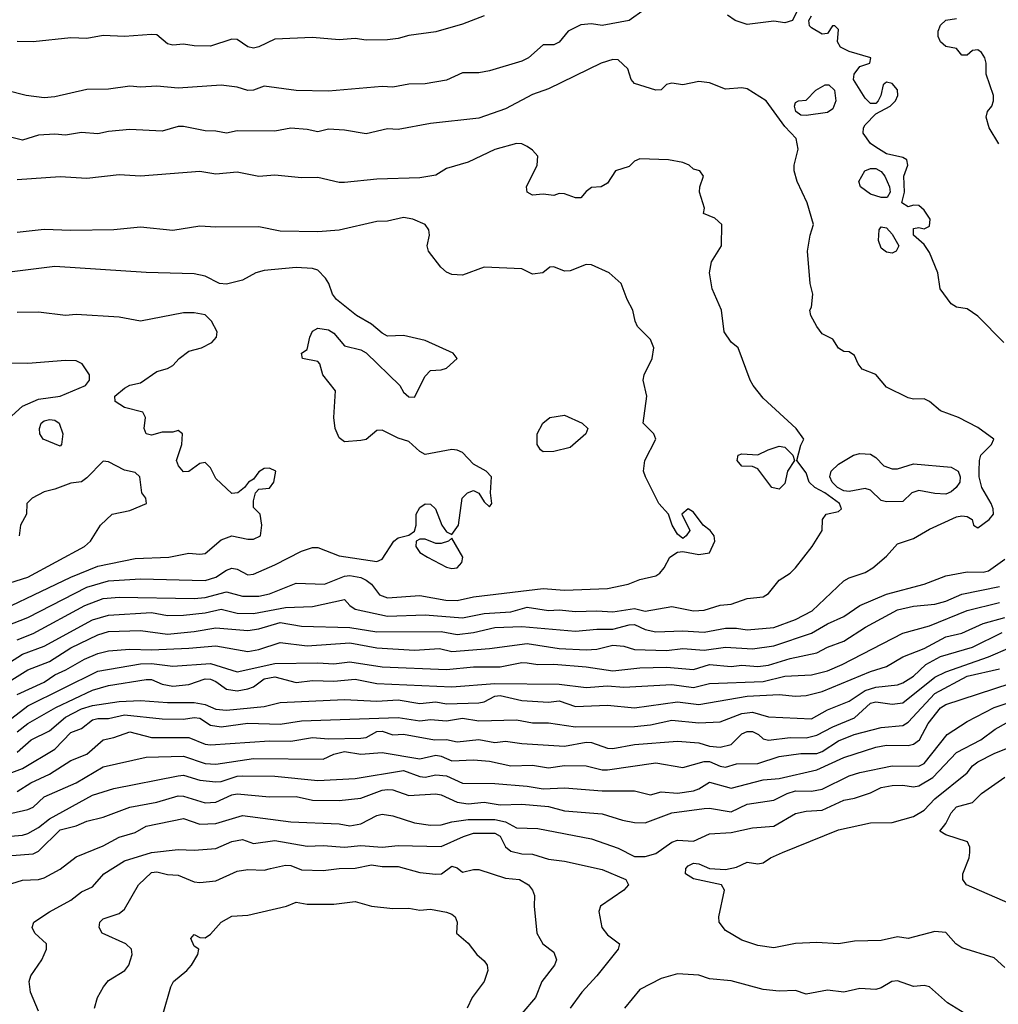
# Model space of a CAD drawing. Header units: metres. Extents: x -46681 to -43747, y -240911 to -237677.
# Tile 742 of 1056: x -46282 to -46191, y -237983 to -237891. Entities that reach past the tile are written whole.
import ezdxf

# ---------------------------------------------------------------- set-up
doc = ezdxf.new("R2010")
doc.units = ezdxf.units.M
doc.layers.add('CONTOUR_INDEX', color=1, linetype='Continuous')
doc.layers.add('CONTOUR_INTER', color=3, linetype='Continuous')

msp = doc.modelspace()

# ---------------------------------------------------------------- linework, layer by layer
at = {"layer": 'CONTOUR_INDEX'}
for points, elevation in [([(-46222.298, -237889.02), (-46225.095, -237891.039), (-46227.595, -237891.505), (-46228.595, -237891.339), (-46229.595, -237891.437), (-46230.769, -237892.02), (-46231.595, -237893.049), (-46232.095, -237893.285), (-46233.095, -237893.29), (-46234.465, -237894.52), (-46235.095, -237894.823), (-46238.095, -237895.721), (-46239.095, -237895.891), (-46240.595, -237895.893), (-46242.095, -237896.589), (-46244.095, -237896.917), (-46245.595, -237896.95), (-46247.095, -237897.236), (-46248.095, -237897.174), (-46253.095, -237897.608), (-46256.095, -237897.545), (-46259.095, -237897.139), (-46260.095, -237897.529), (-46260.595, -237897.557), (-46261.595, -237897.239), (-46263.095, -237897.054), (-46267.095, -237897.343), (-46269.095, -237897.162), (-46270.595, -237897.25), (-46271.595, -237897.162), (-46273.595, -237897.412), (-46275.595, -237897.473), (-46278.595, -237898.142), (-46279.595, -237898.228), (-46281.267, -237898.02), (-46283.095, -237897.538)], 75), ([(-46209.379, -237890.02), (-46209.856, -237891.02), (-46210.595, -237891.25), (-46211.595, -237891.094), (-46214.095, -237891.403), (-46215.199, -237891.02), (-46215.908, -237890.52)], 75), ([(-46190.164, -237921.02), (-46192.595, -237918.577), (-46193.595, -237917.889), (-46194.595, -237917.731), (-46195.095, -237917.405), (-46196.103, -237916.02), (-46196.332, -237914.52), (-46197.095, -237912.629), (-46197.595, -237911.902), (-46198.598, -237911.02), (-46198.595, -237910.405), (-46198.095, -237910.304), (-46197.595, -237910.432), (-46197.095, -237910.174), (-46197.04, -237909.52), (-46197.595, -237908.681), (-46198.095, -237908.261), (-46198.595, -237908.221), (-46199.095, -237908.387), (-46199.692, -237908.02), (-46199.418, -237907.02), (-46199.501, -237905.52), (-46199.134, -237904.52), (-46199.222, -237904.02), (-46199.595, -237903.801), (-46201.095, -237903.442), (-46202.095, -237902.843), (-46202.595, -237902.481), (-46203.287, -237901.52), (-46203.262, -237901.02), (-46203.095, -237900.758), (-46202.095, -237899.739), (-46200.772, -237899.02), (-46200.264, -237898.52), (-46200.039, -237898.02), (-46200.095, -237897.486), (-46200.595, -237896.901), (-46201.095, -237896.79), (-46201.408, -237897.02), (-46201.644, -237898.02), (-46201.895, -237898.52), (-46202.095, -237898.776), (-46202.595, -237898.752), (-46203.095, -237898.272), (-46204.18, -237896.52), (-46204.122, -237896.02), (-46203.595, -237895.316), (-46202.666, -237895.02), (-46202.577, -237894.52), (-46204.595, -237893.931), (-46205.393, -237893.52), (-46205.686, -237893.02), (-46205.595, -237891.868), (-46205.926, -237891.52), (-46206.152, -237891.52), (-46206.595, -237892.244), (-46207.095, -237892.299), (-46208.095, -237891.717), (-46208.276, -237891.52), (-46208.353, -237891.02), (-46208.095, -237890.599)], 75), ([(-46206.81, -237897.02), (-46206.478, -237897.02), (-46205.948, -237897.52), (-46205.832, -237898.52), (-46206.095, -237899.265), (-46206.595, -237899.592), (-46208.595, -237899.868), (-46209.095, -237899.844), (-46209.542, -237899.52), (-46209.674, -237899.02), (-46209.595, -237898.668), (-46209.296, -237898.52), (-46208.595, -237898.463), (-46207.686, -237897.52), (-46206.81, -237897.02)], 75), ([(-46203.115, -237905.02), (-46202.595, -237904.813), (-46202.095, -237904.812), (-46201.595, -237905.081), (-46201.252, -237905.52), (-46200.843, -237906.52), (-46200.773, -237907.02), (-46201.033, -237907.52), (-46201.595, -237907.526), (-46202.595, -237907.213), (-46203.539, -237906.52), (-46203.695, -237906.02), (-46203.115, -237905.02)], 75), ([(-46201.789, -237910.52), (-46201.595, -237910.248), (-46201.095, -237910.349), (-46200.595, -237910.933), (-46199.956, -237912.02), (-46200.223, -237912.52), (-46200.595, -237912.693), (-46201.095, -237912.621), (-46201.595, -237912.246), (-46201.87, -237911.52), (-46201.789, -237910.52)], 75), ([(-46286.095, -237947.166), (-46277.095, -237942.872), (-46274.595, -237941.848), (-46271.095, -237941.154), (-46267.954, -237941.02), (-46266.095, -237940.632), (-46265.095, -237940.741), (-46264.595, -237940.669), (-46263.095, -237939.414), (-46262.095, -237939.038), (-46260.595, -237939.344), (-46260.095, -237939.334), (-46259.442, -237939.02), (-46259.289, -237938.02), (-46259.471, -237937.02), (-46260.095, -237936.377), (-46260.095, -237935.775), (-46259.909, -237935.02), (-46259.595, -237934.682), (-46258.595, -237934.581), (-46258.194, -237934.02), (-46257.992, -237933.02), (-46258.595, -237932.724), (-46259.095, -237932.771), (-46259.595, -237933.074), (-46260.095, -237933.742), (-46260.533, -237934.02), (-46260.919, -237934.52), (-46261.53, -237935.02), (-46262.095, -237935.085), (-46263.595, -237933.696), (-46264.095, -237932.688), (-46264.595, -237932.191), (-46265.095, -237932.306), (-46266.095, -237933.043), (-46266.595, -237933.076), (-46267.083, -237932.52), (-46267.252, -237932.02), (-46266.769, -237930.52), (-46266.698, -237929.52), (-46267.095, -237929.223), (-46267.595, -237929.372), (-46268.595, -237929.381), (-46269.595, -237929.656), (-46270.085, -237929.52), (-46270.256, -237929.02), (-46270.157, -237928.02), (-46270.403, -237927.52), (-46272.095, -237927.077), (-46272.967, -237926.52), (-46273.01, -237926.02), (-46272.095, -237925.275), (-46271.595, -237925.007), (-46270.595, -237924.781), (-46269.095, -237923.732), (-46268.095, -237923.441), (-46267.595, -237923.152), (-46267.01, -237922.52), (-46266.095, -237921.833), (-46264.937, -237921.52), (-46263.951, -237921.02), (-46263.532, -237920.52), (-46263.46, -237920.02), (-46263.981, -237919.02), (-46264.595, -237918.45), (-46265.595, -237918.256), (-46266.595, -237918.259), (-46270.595, -237919.025), (-46272.595, -237918.674), (-46276.595, -237918.408), (-46277.595, -237918.493), (-46280.095, -237918.199), (-46282.095, -237918.234)], 70), ([(-46279.867, -237928.52), (-46279.595, -237928.306), (-46279.095, -237928.205), (-46278.595, -237928.242), (-46278.178, -237928.52), (-46277.847, -237929.52), (-46277.953, -237930.52), (-46278.095, -237930.684), (-46279.665, -237930.02), (-46279.972, -237929.52), (-46280.005, -237929.02), (-46279.867, -237928.52)], 70), ([(-46282.095, -237953.792), (-46279.595, -237952.653), (-46278.595, -237951.971), (-46277.552, -237951.52), (-46275.839, -237950.52), (-46274.595, -237949.984), (-46273.595, -237949.74), (-46271.595, -237949.593), (-46269.595, -237949.641), (-46266.095, -237949.496), (-46263.595, -237949.284), (-46260.595, -237949.8), (-46259.595, -237949.615), (-46257.595, -237948.949), (-46255.095, -237949.271), (-46251.095, -237948.981), (-46248.595, -237949.449), (-46245.095, -237949.667), (-46242.751, -237949.52), (-46241.595, -237949.808), (-46238.095, -237949.521), (-46234.595, -237949.066), (-46231.595, -237949.509), (-46229.095, -237949.641), (-46228.095, -237949.592), (-46226.595, -237949.217), (-46225.595, -237949.304), (-46224.595, -237949.601), (-46221.595, -237949.71), (-46220.095, -237949.527), (-46218.095, -237949.683), (-46216.095, -237949.402), (-46213.595, -237949.556), (-46211.595, -237949.284), (-46208.095, -237948.106), (-46206.595, -237947.235), (-46205.095, -237946.554), (-46203.595, -237945.504), (-46201.095, -237944.449), (-46197.595, -237943.518), (-46195.595, -237942.763), (-46193.595, -237942.379), (-46192.095, -237942.405), (-46191.595, -237942.288), (-46190.095, -237941.209)], 75), ([(-46282.095, -237962.84), (-46280.823, -237962.02), (-46279.095, -237961.222), (-46277.095, -237959.947), (-46275.595, -237959.354), (-46274.099, -237958.02), (-46273.095, -237957.825), (-46271.595, -237957.291), (-46269.595, -237957.824), (-46266.095, -237957.81), (-46264.595, -237958.416), (-46264.095, -237958.488), (-46258.595, -237958.135), (-46256.595, -237958.146), (-46254.595, -237957.804), (-46253.095, -237957.926), (-46250.095, -237957.87), (-46249.595, -237957.795), (-46248.595, -237957.236), (-46248.095, -237957.229), (-46247.095, -237957.553), (-46246.095, -237957.494), (-46243.209, -237958.02), (-46242.095, -237957.988), (-46241.095, -237958.205), (-46239.095, -237957.993), (-46237.595, -237958.272), (-46236.595, -237958.136), (-46235.095, -237958.375), (-46231.095, -237958.602), (-46229.095, -237958.251), (-46228.595, -237958.276), (-46227.095, -237958.806), (-46226.595, -237958.833), (-46224.595, -237958.464), (-46220.595, -237958.161), (-46218.595, -237958.311), (-46217.595, -237958.618), (-46216.595, -237958.713), (-46215.595, -237958.467), (-46214.595, -237957.476), (-46214.095, -237957.257), (-46213.595, -237957.259), (-46213.036, -237957.52), (-46212.595, -237957.931), (-46212.095, -237958.046), (-46210.095, -237957.806), (-46208.595, -237957.844), (-46207.595, -237957.586), (-46206.095, -237956.803), (-46204.095, -237955.981), (-46202.595, -237954.603), (-46202.095, -237954.501), (-46200.595, -237954.701), (-46199.595, -237954.596), (-46196.595, -237952.187), (-46195.595, -237951.701), (-46191.595, -237950.282), (-46189.595, -237949.438)], 80), ([(-46190.095, -237979.238), (-46191.095, -237978.318), (-46194.095, -237977.395), (-46194.652, -237977.02), (-46195.595, -237975.981), (-46196.595, -237975.886), (-46199.095, -237976.521), (-46200.095, -237976.369), (-46201.595, -237976.713), (-46204.095, -237976.786), (-46205.595, -237977.033), (-46207.595, -237976.912), (-46209.595, -237976.992), (-46211.595, -237977.387), (-46213.095, -237977.175), (-46214.595, -237976.692), (-46216.095, -237975.78), (-46216.698, -237975.02), (-46216.742, -237974.52), (-46216.204, -237972.02), (-46216.495, -237971.52), (-46219.095, -237970.961), (-46219.828, -237970.52), (-46219.81, -237970.02), (-46219.595, -237969.76), (-46219.095, -237969.517), (-46218.595, -237969.575), (-46217.595, -237970.016), (-46216.095, -237970.097), (-46215.095, -237969.9), (-46214.095, -237969.409), (-46213.095, -237969.564), (-46212.595, -237969.481), (-46211.92, -237969.02), (-46210.813, -237968.52), (-46205.595, -237966.399), (-46202.595, -237965.751), (-46200.595, -237965.737), (-46198.595, -237965.18), (-46197.595, -237964.573), (-46196.595, -237963.535), (-46193.595, -237961.115), (-46193.095, -237960.464), (-46192.595, -237960.075), (-46191.095, -237959.297), (-46186.595, -237957.491)], 85), ([(-46280.095, -237983.306), (-46280.859, -237981.52), (-46280.987, -237980.52), (-46280.833, -237980.02), (-46279.8, -237978.52), (-46279.368, -237977.52), (-46279.379, -237977.02), (-46280.451, -237976.02), (-46280.715, -237975.52), (-46280.532, -237975.02), (-46279.095, -237974.038), (-46277.095, -237972.96), (-46276.095, -237972.196), (-46275.095, -237971.724), (-46274.039, -237970.52), (-46272.095, -237969.285), (-46269.595, -237968.521), (-46267.095, -237968.242), (-46265.595, -237968.301), (-46263.595, -237968.161), (-46262.095, -237967.501), (-46261.095, -237967.323), (-46260.095, -237967.671), (-46258.095, -237967.415), (-46255.095, -237967.918), (-46253.595, -237967.867), (-46251.595, -237968.031), (-46250.095, -237967.874), (-46248.095, -237968.031), (-46246.595, -237967.87), (-46242.595, -237967.956), (-46240.522, -237967.02)], 85), ([(-46240.522, -237967.02), (-46239.595, -237966.734), (-46237.595, -237966.732), (-46237.095, -237967.006), (-46236.595, -237968.006), (-46236.095, -237968.387), (-46235.095, -237968.657), (-46234.095, -237968.661), (-46232.595, -237969.143), (-46231.095, -237969.318), (-46227.595, -237970.099), (-46225.409, -237971.02), (-46225.136, -237971.52), (-46225.573, -237972.02), (-46227.748, -237973.52), (-46227.899, -237974.02), (-46227.63, -237975.52), (-46227.095, -237976.194), (-46225.974, -237977.02), (-46226.116, -237977.52), (-46228.099, -237980.02), (-46229.499, -237981.52), (-46230.595, -237983.011)], 85)]:
    msp.add_lwpolyline(points, dxfattribs=dict(at, elevation=elevation))
at = {"layer": 'CONTOUR_INTER'}
for points, elevation in [([(-46238.595, -237890.592), (-46240.595, -237891.365), (-46243.095, -237892.1), (-46245.595, -237892.417), (-46246.595, -237892.714), (-46247.595, -237892.837), (-46249.595, -237892.852), (-46250.595, -237892.704), (-46252.095, -237892.846), (-46254.595, -237892.614), (-46258.095, -237892.785), (-46259.595, -237893.488), (-46260.095, -237893.599), (-46260.595, -237893.494), (-46261.595, -237892.791), (-46262.095, -237892.762), (-46264.095, -237893.407), (-46265.595, -237893.384), (-46266.595, -237893.224), (-46267.595, -237893.338), (-46268.095, -237893.219), (-46269.095, -237892.363), (-46269.595, -237892.322), (-46272.095, -237892.537), (-46274.095, -237892.422), (-46275.595, -237892.703), (-46277.095, -237892.654), (-46280.595, -237893.024), (-46282.095, -237892.996)], 76), ([(-46190.639, -237902.52), (-46191.549, -237901.02), (-46191.83, -237900.02), (-46191.712, -237899.52), (-46191.31, -237899.02), (-46191.15, -237898.52), (-46191.157, -237898.02), (-46191.825, -237896.02), (-46191.818, -237895.02), (-46191.946, -237894.52), (-46192.265, -237894.02), (-46192.595, -237893.767), (-46193.095, -237893.823), (-46193.595, -237894.269), (-46194.095, -237894.264), (-46194.595, -237893.648), (-46195.595, -237893.456), (-46196.095, -237893.017), (-46196.284, -237892.52), (-46196.302, -237892.02), (-46196.095, -237891.477), (-46195.595, -237890.986), (-46194.595, -237890.832)], 76), ([(-46283.095, -237952.741), (-46281.095, -237951.495), (-46279.095, -237950.722), (-46277.095, -237949.472), (-46274.595, -237948.263), (-46273.595, -237947.927), (-46270.595, -237947.85), (-46268.095, -237948.195), (-46265.595, -237947.953), (-46263.595, -237947.584), (-46260.595, -237947.847), (-46259.595, -237947.693), (-46257.595, -237947.105), (-46255.595, -237947.435), (-46251.095, -237947.551), (-46248.595, -237947.965), (-46242.595, -237947.946), (-46241.095, -237948.217), (-46239.595, -237948.031), (-46237.595, -237947.577), (-46235.095, -237947.481), (-46230.095, -237947.918), (-46228.095, -237947.711), (-46226.595, -237947.711), (-46225.095, -237947.314), (-46224.595, -237947.291), (-46223.595, -237947.764), (-46222.595, -237947.978), (-46220.095, -237947.866), (-46218.095, -237947.987), (-46216.095, -237947.618), (-46215.095, -237947.619), (-46214.095, -237947.789), (-46211.595, -237947.56), (-46209.595, -237946.825), (-46208.032, -237946.02), (-46205.095, -237943.232), (-46204.595, -237942.943), (-46203.095, -237942.437), (-46202.381, -237942.02), (-46201.095, -237940.936), (-46200.095, -237939.759), (-46198.595, -237939.268), (-46197.095, -237938.4), (-46194.595, -237937.255), (-46194.095, -237937.153), (-46193.595, -237937.226), (-46193.117, -237937.52), (-46193.009, -237938.02), (-46192.595, -237938.27), (-46191.555, -237937.52), (-46191.155, -237937.02), (-46191.168, -237936.52), (-46191.354, -237936.02), (-46192.227, -237934.52), (-46192.477, -237933.52), (-46192.476, -237933.02), (-46192.46, -237932.02), (-46192.327, -237931.52), (-46191.313, -237930.52), (-46191.117, -237930.02), (-46192.595, -237928.932), (-46194.402, -237928.02), (-46196.095, -237927.375), (-46197.095, -237926.526), (-46197.595, -237926.267), (-46198.595, -237926.298), (-46199.095, -237926.169), (-46201.095, -237925.182), (-46202.095, -237923.998), (-46203.37, -237923.52), (-46203.743, -237923.02), (-46204.095, -237922.222), (-46204.595, -237921.902), (-46205.095, -237921.856), (-46205.595, -237921.553), (-46206.095, -237920.696), (-46207.095, -237920.214), (-46207.595, -237919.52), (-46208.168, -237918.52), (-46208.242, -237918.02), (-46208.095, -237917.731), (-46207.965, -237916.52), (-46208.231, -237915.52), (-46208.476, -237912.52), (-46208.224, -237911.02), (-46207.917, -237910.02), (-46208.498, -237908.02), (-46209.441, -237906.02), (-46209.704, -237905.02), (-46209.719, -237904.52), (-46209.348, -237903.02), (-46209.52, -237902.02), (-46210.595, -237900.909), (-46212.331, -237898.52), (-46214.095, -237897.382), (-46214.595, -237897.288), (-46216.095, -237897.42), (-46217.595, -237896.835), (-46218.595, -237896.704), (-46220.095, -237897.023), (-46221.095, -237896.854), (-46221.595, -237896.984), (-46222.095, -237897.474), (-46222.595, -237897.527), (-46224.595, -237896.884), (-46224.91, -237896.52), (-46225.211, -237895.52), (-46226.095, -237894.692), (-46226.595, -237894.677), (-46227.693, -237895.02), (-46232.595, -237897.387), (-46234.095, -237897.922), (-46236.595, -237899.266), (-46239.095, -237900.138), (-46243.595, -237900.616), (-46246.595, -237901.174), (-46247.595, -237901.132), (-46249.595, -237901.593), (-46251.595, -237901.259), (-46253.095, -237901.158), (-46254.095, -237901.391), (-46255.095, -237901.17), (-46256.595, -237901.071), (-46258.095, -237901.324), (-46261.595, -237901.322), (-46262.595, -237901.535), (-46263.595, -237901.341), (-46264.595, -237901.31), (-46266.595, -237900.895), (-46267.095, -237900.916), (-46268.595, -237901.334), (-46271.595, -237901.196), (-46273.595, -237901.362), (-46274.595, -237901.575), (-46276.095, -237901.475), (-46277.595, -237901.71), (-46278.595, -237901.616), (-46280.095, -237901.698), (-46281.595, -237902.179), (-46282.595, -237901.918)], 74), ([(-46283.595, -237951.313), (-46281.595, -237950.063), (-46279.595, -237949.299), (-46275.095, -237946.861), (-46273.595, -237946.403), (-46269.595, -237946.174), (-46268.095, -237946.442), (-46266.595, -237946.423), (-46264.595, -237946.2), (-46263.095, -237945.843), (-46261.595, -237946.22), (-46260.095, -237946.273), (-46257.095, -237945.687), (-46254.595, -237945.613), (-46251.595, -237944.949), (-46251.118, -237945.52), (-46250.595, -237945.86), (-46247.595, -237946.504), (-46244.095, -237946.381), (-46240.595, -237946.659), (-46238.595, -237946.273), (-46236.095, -237946.101), (-46234.595, -237945.656), (-46232.595, -237945.981), (-46231.595, -237945.924), (-46230.095, -237946.068), (-46228.095, -237946.008), (-46226.595, -237946.113), (-46224.595, -237945.795), (-46223.595, -237946.029), (-46221.095, -237945.598), (-46219.095, -237946.003), (-46218.095, -237945.964), (-46216.595, -237945.484), (-46215.595, -237945.392), (-46214.095, -237944.868), (-46212.595, -237944.722), (-46212.095, -237944.387), (-46211.095, -237943.142), (-46210.095, -237942.497), (-46209.595, -237942.009), (-46208.024, -237940.02), (-46207.095, -237938.52), (-46207.088, -237937.52), (-46206.728, -237937.02), (-46205.595, -237936.754), (-46205.31, -237936.52), (-46205.502, -237936.02), (-46206.865, -237935.02), (-46207.778, -237934.52), (-46208.321, -237934.02), (-46208.595, -237933.165), (-46209.455, -237932.02), (-46209.095, -237930.572), (-46208.818, -237930.02), (-46209.517, -237929.02), (-46212.595, -237926.206), (-46213.519, -237925.02), (-46213.818, -237924.52), (-46214.93, -237921.52), (-46215.595, -237920.981), (-46216.242, -237920.02), (-46216.49, -237918.02), (-46217.343, -237916.02), (-46217.588, -237914.52), (-46217.409, -237913.52), (-46216.477, -237912.02), (-46216.443, -237910.02), (-46217.095, -237909.455), (-46218.161, -237909.02), (-46218.078, -237908.52), (-46218.519, -237907.02), (-46218.488, -237906.52), (-46218.156, -237905.52), (-46218.508, -237905.02), (-46219.095, -237904.872), (-46219.483, -237904.52), (-46220.095, -237904.244), (-46221.432, -237904.02), (-46224.095, -237903.905), (-46224.595, -237904.135), (-46225.095, -237904.627), (-46226.365, -237905.02), (-46227.095, -237906.186), (-46227.678, -237906.52), (-46228.595, -237906.59), (-46229.095, -237906.955), (-46229.595, -237907.542), (-46230.095, -237907.533), (-46231.095, -237907.174), (-46231.595, -237907.143), (-46232.095, -237907.331), (-46233.095, -237907.194), (-46234.095, -237907.298), (-46234.592, -237907.02), (-46234.635, -237906.52), (-46233.655, -237904.52), (-46233.595, -237903.677), (-46234.095, -237903.097), (-46234.595, -237902.778), (-46235.095, -237902.518), (-46235.595, -237902.476), (-46237.595, -237903.034), (-46240.095, -237904.231), (-46242.095, -237904.821), (-46243.095, -237905.45), (-46244.595, -237905.69), (-46248.595, -237905.799), (-46251.595, -237906.109), (-46252.095, -237906.107), (-46254.095, -237905.649), (-46255.595, -237905.675), (-46258.095, -237905.444), (-46259.595, -237905.576), (-46261.595, -237905.161), (-46263.595, -237905.337), (-46265.095, -237905.109), (-46270.595, -237905.531), (-46272.595, -237905.393), (-46275.595, -237905.761), (-46278.095, -237905.594), (-46282.095, -237905.876)], 73), ([(-46282.095, -237948.708), (-46280.595, -237948.139), (-46275.809, -237945.52), (-46274.095, -237944.869), (-46272.595, -237944.729), (-46265.595, -237944.877), (-46264.595, -237944.756), (-46262.595, -237944.24), (-46261.095, -237944.639), (-46259.595, -237944.633), (-46258.595, -237944.442), (-46256.095, -237943.441), (-46253.466, -237943.52), (-46251.595, -237942.797), (-46251.095, -237942.72), (-46250.095, -237942.908), (-46249.595, -237943.172), (-46249.092, -237943.52), (-46248.334, -237944.52), (-46247.595, -237944.81), (-46244.595, -237944.571), (-46242.163, -237945.02), (-46241.095, -237945.06), (-46239.595, -237944.708), (-46233.095, -237943.924), (-46231.095, -237944.081), (-46227.095, -237943.932), (-46225.166, -237943.52), (-46224.095, -237943.097), (-46222.595, -237942.766), (-46222.223, -237942.52), (-46221.827, -237942.02), (-46221.308, -237941.02), (-46220.595, -237940.544), (-46220.095, -237940.479), (-46218.595, -237940.777), (-46217.595, -237940.598), (-46217.112, -237939.52), (-46217.167, -237939.02), (-46217.527, -237938.52), (-46218.188, -237938.02), (-46219.095, -237936.817), (-46219.595, -237936.503), (-46220.18, -237937.02), (-46219.44, -237938.52), (-46219.765, -237939.02), (-46220.095, -237939.269), (-46220.595, -237938.858), (-46221.093, -237938.02), (-46221.416, -237937.02), (-46222.309, -237936.02), (-46223.57, -237933.52), (-46223.742, -237933.02), (-46223.633, -237932.02), (-46222.614, -237930.02), (-46222.781, -237929.52), (-46223.772, -237928.52), (-46223.447, -237926.02), (-46223.794, -237924.52), (-46223.683, -237924.02), (-46222.95, -237922.52), (-46222.798, -237921.52), (-46223.095, -237920.747), (-46224.294, -237919.52), (-46224.528, -237919.02), (-46224.727, -237918.02), (-46225.261, -237917.02), (-46225.841, -237915.52), (-46226.95, -237914.52), (-46228.595, -237913.783), (-46229.095, -237913.771), (-46230.595, -237914.334), (-46231.095, -237914.37), (-46232.095, -237913.971), (-46232.484, -237914.02), (-46233.136, -237914.52), (-46234.095, -237914.651), (-46235.095, -237914.154), (-46238.595, -237913.998), (-46240.595, -237914.755), (-46241.595, -237914.699), (-46242.095, -237914.473), (-46242.637, -237914.02), (-46243.771, -237912.52), (-46243.898, -237912.02), (-46243.688, -237911.02), (-46243.754, -237910.52), (-46244.086, -237910.02), (-46245.252, -237909.52), (-46246.095, -237909.383), (-46247.595, -237909.717), (-46248.595, -237909.767), (-46252.095, -237910.547), (-46254.095, -237910.729), (-46257.595, -237910.656), (-46259.595, -237910.235), (-46263.595, -237910.291), (-46265.095, -237910.197), (-46267.595, -237910.592), (-46270.595, -237910.29), (-46273.095, -237910.538), (-46277.095, -237910.605), (-46279.595, -237910.492), (-46282.095, -237910.764)], 72), ([(-46283.095, -237947.405), (-46281.095, -237946.628), (-46275.595, -237943.814), (-46273.595, -237943.228), (-46270.595, -237943.026), (-46264.595, -237943.187), (-46263.595, -237942.891), (-46262.595, -237942.21), (-46262.095, -237942.028), (-46261.595, -237942.119), (-46260.595, -237942.658), (-46260.095, -237942.589), (-46258.095, -237941.728), (-46255.595, -237940.451), (-46254.595, -237940.123), (-46254.095, -237940.116), (-46252.095, -237940.884), (-46248.595, -237941.408), (-46248.095, -237941.21), (-46247.02, -237939.52), (-46246.595, -237939.204), (-46245.595, -237938.95), (-46245.095, -237938.607), (-46244.922, -237938.02), (-46244.913, -237937.02), (-46244.595, -237936.385), (-46244.095, -237936.047), (-46243.595, -237936.073), (-46243.136, -237936.52), (-46242.535, -237938.02), (-46242.095, -237938.652), (-46241.595, -237938.908), (-46240.973, -237938.02), (-46240.645, -237935.52), (-46240.159, -237935.02), (-46239.595, -237934.804), (-46239.095, -237935.04), (-46238.595, -237935.861), (-46238.095, -237936.315), (-46237.874, -237936.02), (-46237.99, -237935.02), (-46237.898, -237933.52), (-46238.399, -237933.02), (-46239.595, -237932.338), (-46240.595, -237931.27), (-46241.095, -237931.046), (-46241.595, -237931.001), (-46244.095, -237931.465), (-46244.595, -237931.182), (-46245.595, -237930.239), (-46246.595, -237929.916), (-46248.095, -237929.196), (-46248.595, -237929.227), (-46249.595, -237930.054), (-46250.095, -237930.144), (-46251.595, -237930.276), (-46252.095, -237929.908), (-46252.459, -237929.02), (-46252.586, -237928.02), (-46252.446, -237925.52), (-46253.624, -237924.02), (-46253.915, -237923.02), (-46254.095, -237922.788), (-46255.516, -237922.52), (-46255.599, -237922.02), (-46255.095, -237921.662), (-46254.848, -237920.52), (-46254.595, -237919.96), (-46254.095, -237919.694), (-46253.095, -237919.85), (-46252.595, -237920.157), (-46251.595, -237921.32), (-46250.095, -237921.699), (-46249.595, -237921.972), (-46246.459, -237925.02), (-46246.095, -237925.645), (-46245.595, -237926.073), (-46245.095, -237926.112), (-46244.095, -237924.145), (-46243.595, -237923.638), (-46242.595, -237923.565), (-46242.095, -237923.402), (-46241.109, -237922.52), (-46241.49, -237922.02), (-46244.095, -237920.845), (-46246.095, -237920.373), (-46247.595, -237920.418), (-46248.095, -237920.152), (-46249.095, -237919.309), (-46250.489, -237918.52), (-46252.348, -237917.02), (-46252.735, -237916.52), (-46253.068, -237915.52), (-46253.38, -237915.02), (-46254.095, -237914.281), (-46254.595, -237914.114), (-46256.095, -237914.021), (-46259.095, -237914.312), (-46259.862, -237914.52), (-46261.095, -237915.222), (-46262.595, -237915.585), (-46263.239, -237915.52), (-46264.595, -237914.83), (-46265.595, -237914.625), (-46270.095, -237914.499), (-46278.595, -237913.93), (-46284.595, -237914.681)], 71), ([(-46282.595, -237927.866), (-46281.595, -237926.941), (-46280.095, -237926.305), (-46278.094, -237926.02), (-46275.737, -237925.02), (-46275.362, -237924.52), (-46275.357, -237924.02), (-46276.046, -237923.02), (-46276.595, -237922.726), (-46277.595, -237922.685), (-46281.095, -237922.97), (-46284.595, -237922.959)], 69), ([(-46232.482, -237928.02), (-46231.095, -237927.783), (-46229.473, -237928.52), (-46228.937, -237929.02), (-46229.125, -237929.52), (-46230.595, -237930.807), (-46232.095, -237931.184), (-46233.095, -237931.211), (-46233.357, -237931.02), (-46233.656, -237930.52), (-46233.651, -237929.52), (-46233.132, -237928.52), (-46232.482, -237928.02)], 72), ([(-46212.129, -237931.02), (-46211.095, -237930.687), (-46210.595, -237930.767), (-46209.836, -237931.52), (-46209.69, -237932.02), (-46210.339, -237933.02), (-46210.595, -237934.168), (-46211.095, -237934.69), (-46211.788, -237934.52), (-46213.095, -237932.798), (-46213.595, -237932.584), (-46214.595, -237932.537), (-46215.013, -237932.02), (-46214.926, -237931.52), (-46214.595, -237931.395), (-46213.095, -237931.479), (-46212.129, -237931.02)], 73), ([(-46204.176, -237931.52), (-46203.595, -237931.351), (-46202.595, -237931.428), (-46202.095, -237931.725), (-46201.374, -237932.52), (-46200.595, -237932.773), (-46200.095, -237932.779), (-46198.595, -237932.334), (-46195.095, -237932.646), (-46194.428, -237933.02), (-46194.263, -237933.52), (-46194.266, -237934.02), (-46194.611, -237934.52), (-46195.095, -237934.931), (-46195.595, -237935.132), (-46196.595, -237935.098), (-46198.095, -237934.799), (-46198.758, -237935.02), (-46199.595, -237935.832), (-46201.095, -237935.862), (-46201.595, -237935.722), (-46202.595, -237934.767), (-46203.095, -237934.634), (-46204.595, -237934.896), (-46205.095, -237934.839), (-46205.681, -237934.52), (-46206.162, -237934.02), (-46206.374, -237933.52), (-46206.261, -237933.02), (-46205.595, -237932.362), (-46204.176, -237931.52)], 74), ([(-46284.595, -237943.977), (-46281.095, -237942.868), (-46275.835, -237940.02), (-46275.263, -237939.52), (-46274.347, -237938.02), (-46273.245, -237937.02), (-46271.595, -237936.676), (-46270.05, -237936.02), (-46270.111, -237935.52), (-46270.484, -237935.02), (-46270.681, -237933.52), (-46271.095, -237933.116), (-46272.095, -237932.918), (-46273.595, -237932.142), (-46274.095, -237932.063), (-46275.595, -237933.637), (-46276.095, -237934.011), (-46277.095, -237934.134), (-46278.595, -237934.696), (-46279.595, -237934.917), (-46280.693, -237935.52), (-46281.191, -237936.02), (-46281.238, -237937.02), (-46281.798, -237938.02), (-46281.914, -237939.02)], 69), ([(-46244.595, -237939.324), (-46244.93, -237939.52), (-46244.946, -237940.02), (-46244.595, -237940.589), (-46243.874, -237941.02), (-46242.095, -237941.937), (-46241.595, -237942.072), (-46241.095, -237942.012), (-46240.682, -237941.52), (-46240.592, -237941.02), (-46241.595, -237939.256), (-46241.913, -237939.52), (-46242.595, -237939.752), (-46243.095, -237939.753), (-46244.095, -237939.349), (-46244.595, -237939.324)], 71), ([(-46282.582, -237956.02), (-46281.095, -237954.852), (-46274.595, -237951.636), (-46270.595, -237950.96), (-46269.595, -237950.927), (-46267.595, -237951.157), (-46264.095, -237950.925), (-46261.595, -237951.688), (-46258.095, -237950.92), (-46254.095, -237950.845), (-46252.595, -237950.954), (-46251.095, -237950.773), (-46248.095, -237951.22), (-46242.095, -237951.482), (-46239.595, -237951.226), (-46237.095, -237951.234), (-46235.095, -237950.826), (-46234.595, -237950.841), (-46233.595, -237950.996), (-46232.095, -237950.992), (-46229.095, -237951.241), (-46226.595, -237951.606), (-46224.095, -237951.325), (-46221.595, -237951.247), (-46219.095, -237951.484), (-46217.595, -237951.016), (-46215.595, -237951.196), (-46214.595, -237951.085), (-46213.095, -237951.185), (-46212.095, -237951.064), (-46210.095, -237950.44), (-46207.595, -237949.935), (-46206.595, -237949.392), (-46205.095, -237948.852), (-46203.073, -237947.52), (-46200.095, -237945.927), (-46198.595, -237945.593), (-46196.595, -237945.402), (-46195.595, -237945.12), (-46194.095, -237944.458), (-46190.595, -237943.733)], 76), ([(-46282.095, -237957.291), (-46281.095, -237956.512), (-46278.48, -237955.02), (-46275.095, -237953.391), (-46273.595, -237952.969), (-46270.095, -237952.406), (-46269.595, -237952.419), (-46268.595, -237952.846), (-46267.595, -237953.016), (-46266.095, -237952.87), (-46264.595, -237952.335), (-46264.095, -237952.386), (-46263.595, -237952.581), (-46262.595, -237953.304), (-46261.595, -237953.457), (-46260.595, -237953.273), (-46260.095, -237953.08), (-46259.095, -237952.344), (-46258.095, -237952.151), (-46256.095, -237952.681), (-46254.595, -237952.513), (-46252.595, -237952.571), (-46250.595, -237952.363), (-46248.595, -237952.767), (-46241.595, -237953.095), (-46237.595, -237952.78), (-46231.595, -237952.853), (-46229.095, -237953.159), (-46227.095, -237952.984), (-46225.595, -237953.111), (-46221.095, -237952.872), (-46219.095, -237953.16), (-46217.595, -237952.784), (-46212.595, -237952.591), (-46210.595, -237952.11), (-46208.095, -237951.968), (-46206.595, -237951.606), (-46205.249, -237951.02), (-46199.595, -237948.09), (-46197.095, -237947.408), (-46193.595, -237945.974), (-46190.595, -237945.223)], 77), ([(-46282.095, -237959.168), (-46280.805, -237958.02), (-46279.095, -237957.186), (-46277.595, -237955.909), (-46276.095, -237955.144), (-46275.095, -237954.841), (-46272.595, -237954.447), (-46270.595, -237954.351), (-46268.095, -237954.559), (-46265.595, -237954.547), (-46264.595, -237954.745), (-46263.595, -237955.178), (-46262.595, -237955.266), (-46259.095, -237954.918), (-46257.595, -237954.563), (-46251.595, -237954.286), (-46248.595, -237954.433), (-46246.595, -237954.292), (-46244.595, -237954.643), (-46243.095, -237954.478), (-46242.095, -237954.685), (-46239.095, -237954.578), (-46238.595, -237954.502), (-46237.595, -237953.968), (-46237.095, -237953.894), (-46235.095, -237954.373), (-46232.595, -237954.511), (-46231.595, -237954.392), (-46230.095, -237954.932), (-46227.095, -237954.814), (-46224.595, -237955.046), (-46220.595, -237954.497), (-46218.595, -237954.744), (-46214.095, -237953.968), (-46211.095, -237953.812), (-46209.595, -237953.96), (-46208.595, -237953.897), (-46207.095, -237953.519), (-46202.595, -237951.653), (-46201.095, -237951.212), (-46199.595, -237950.291), (-46197.595, -237949.535), (-46195.595, -237948.436), (-46194.095, -237948.094), (-46192.095, -237947.18), (-46190.095, -237946.625)], 78), ([(-46283.095, -237961.251), (-46281.595, -237960.707), (-46278.595, -237958.882), (-46277.095, -237957.33), (-46276.095, -237956.969), (-46275.095, -237956.165), (-46274.595, -237956.039), (-46273.595, -237956.043), (-46272.095, -237955.688), (-46268.595, -237956.07), (-46266.595, -237956.088), (-46265.595, -237955.962), (-46265.095, -237956.024), (-46264.095, -237956.671), (-46263.095, -237956.819), (-46260.595, -237956.466), (-46257.595, -237956.563), (-46255.595, -237956.269), (-46246.595, -237955.932), (-46244.595, -237956.262), (-46243.595, -237956.139), (-46242.095, -237956.258), (-46240.595, -237956.001), (-46239.095, -237956.256), (-46235.595, -237956.172), (-46234.095, -237956.447), (-46232.595, -237956.437), (-46230.095, -237956.82), (-46224.595, -237956.788), (-46223.095, -237956.63), (-46221.095, -237956.187), (-46218.595, -237956.437), (-46216.595, -237956.345), (-46214.595, -237955.574), (-46213.595, -237955.44), (-46212.095, -237955.88), (-46208.095, -237956.063), (-46206.595, -237955.236), (-46204.595, -237954.423), (-46203.095, -237953.438), (-46202.095, -237953.122), (-46200.095, -237952.902), (-46199.595, -237952.732), (-46198.595, -237952.09), (-46197.452, -237951.02), (-46196.095, -237950.257), (-46193.095, -237949.408), (-46190.324, -237948.02)], 79), ([(-46282.595, -237964.851), (-46281.095, -237964.525), (-46280.595, -237964.293), (-46279.595, -237963.342), (-46276.595, -237962.036), (-46274.095, -237960.529), (-46270.095, -237959.647), (-46266.595, -237959.556), (-46264.595, -237960.217), (-46263.595, -237960.305), (-46260.095, -237959.753), (-46253.595, -237959.825), (-46252.595, -237959.352), (-46251.595, -237959.111), (-46250.095, -237959.361), (-46248.095, -237959.201), (-46244.595, -237959.809), (-46243.095, -237959.468), (-46242.595, -237959.551), (-46241.595, -237959.975), (-46239.595, -237959.881), (-46238.095, -237960.006), (-46236.095, -237960.464), (-46234.095, -237960.4), (-46232.595, -237960.642), (-46231.095, -237960.413), (-46229.095, -237960.446), (-46227.595, -237960.811), (-46227.095, -237960.818), (-46222.595, -237960.172), (-46220.095, -237960.59), (-46218.095, -237960.049), (-46217.595, -237960.05), (-46216.595, -237960.485), (-46216.095, -237960.565), (-46215.095, -237960.266), (-46213.095, -237960.223), (-46211.095, -237959.58), (-46209.095, -237959.295), (-46207.595, -237959.298), (-46207.095, -237959.101), (-46205.595, -237958.118), (-46204.129, -237957.52), (-46201.595, -237956.864), (-46199.595, -237956.678), (-46199.095, -237956.389), (-46196.595, -237953.724), (-46193.595, -237952.086), (-46190.595, -237951.411)], 81), ([(-46283.095, -237967.025), (-46281.595, -237966.915), (-46281.095, -237966.751), (-46280.095, -237966.199), (-46279.095, -237965.376), (-46275.095, -237963.181), (-46273.095, -237962.569), (-46267.095, -237961.384), (-46266.595, -237961.331), (-46265.095, -237961.796), (-46263.595, -237961.93), (-46263.095, -237961.894), (-46261.595, -237961.398), (-46261.095, -237961.384), (-46258.095, -237961.41), (-46254.095, -237961.814), (-46250.595, -237961.618), (-46246.095, -237960.892), (-46244.595, -237961.452), (-46244.095, -237961.515), (-46243.095, -237961.284), (-46242.095, -237961.386), (-46240.595, -237962.059), (-46237.595, -237962.086), (-46234.595, -237962.332), (-46233.095, -237962.593), (-46231.095, -237962.499), (-46227.595, -237962.786), (-46224.595, -237962.765), (-46223.095, -237963.144), (-46222.095, -237962.885), (-46220.595, -237962.982), (-46219.095, -237962.771), (-46218.595, -237962.599), (-46217.595, -237961.984), (-46215.595, -237962.534), (-46212.595, -237961.74), (-46211.095, -237961.626), (-46207.595, -237960.819), (-46205.095, -237959.68), (-46202.095, -237958.699), (-46201.095, -237958.518), (-46199.095, -237958.558), (-46198.595, -237958.438), (-46198.026, -237958.02), (-46197.216, -237956.52), (-46196.095, -237955.034), (-46195.595, -237954.727), (-46189.595, -237952.782)], 82), ([(-46282.595, -237968.797), (-46280.595, -237968.632), (-46280.095, -237968.4), (-46278.095, -237966.418), (-46276.595, -237966.041), (-46275.595, -237965.598), (-46274.095, -237965.241), (-46271.595, -237964.297), (-46269.095, -237963.818), (-46267.095, -237963.228), (-46266.595, -237963.269), (-46264.595, -237963.889), (-46263.595, -237963.82), (-46262.095, -237963.138), (-46261.595, -237963.055), (-46258.595, -237963.34), (-46256.095, -237963.299), (-46254.595, -237963.648), (-46252.095, -237963.675), (-46250.095, -237963.468), (-46248.095, -237962.709), (-46247.595, -237962.645), (-46247.095, -237962.695), (-46245.595, -237963.215), (-46243.095, -237963.043), (-46242.595, -237963.137), (-46241.095, -237963.819), (-46240.095, -237963.988), (-46238.595, -237963.831), (-46237.095, -237964.096), (-46235.095, -237964.012), (-46232.595, -237964.237), (-46231.095, -237964.646), (-46227.595, -237964.932), (-46225.719, -237965.52), (-46224.595, -237965.731), (-46223.595, -237965.752), (-46221.095, -237964.84), (-46218.095, -237964.414), (-46217.595, -237964.381), (-46215.595, -237964.728), (-46214.095, -237964.033), (-46211.595, -237963.66), (-46210.363, -237963.02), (-46209.595, -237962.765), (-46208.095, -237962.821), (-46207.095, -237962.629), (-46204.595, -237961.381), (-46203.595, -237961.078), (-46200.595, -237960.437), (-46198.095, -237960.489), (-46197.595, -237960.227), (-46195.469, -237957.52), (-46193.595, -237956.308), (-46191.095, -237955.026), (-46187.095, -237953.691)], 83), ([(-46283.595, -237971.726), (-46281.595, -237971.099), (-46280.095, -237971.022), (-46279.595, -237970.867), (-46278.095, -237970.082), (-46276.595, -237968.929), (-46274.095, -237967.897), (-46272.595, -237967.086), (-46271.095, -237966.649), (-46270.095, -237966.062), (-46266.595, -237965.358), (-46265.095, -237965.875), (-46263.595, -237965.811), (-46261.095, -237965.064), (-46256.595, -237965.673), (-46252.095, -237965.839), (-46251.095, -237966.041), (-46250.095, -237965.84), (-46248.595, -237965.074), (-46248.095, -237964.949), (-46247.095, -237965.102), (-46245.095, -237965.773), (-46243.595, -237965.977), (-46242.595, -237965.949), (-46241.595, -237965.661), (-46240.095, -237965.459), (-46237.595, -237965.437), (-46236.595, -237965.668), (-46235.595, -237966.215), (-46233.595, -237966.271), (-46228.595, -237967.236), (-46226.095, -237968.126), (-46224.595, -237968.901), (-46223.595, -237968.897), (-46222.595, -237968.622), (-46221.095, -237967.562), (-46220.595, -237967.363), (-46219.095, -237967.463), (-46217.595, -237966.783), (-46215.595, -237966.664), (-46213.595, -237966.217), (-46211.595, -237966.055), (-46209.595, -237964.898), (-46208.595, -237964.675), (-46207.095, -237964.569), (-46205.095, -237963.642), (-46204.095, -237963.469), (-46202.595, -237962.976), (-46201.595, -237962.478), (-46200.595, -237962.284), (-46199.595, -237962.253), (-46198.595, -237962.41), (-46198.095, -237962.325), (-46196.781, -237961.52), (-46194.595, -237959.197), (-46192.325, -237958.02), (-46190.995, -237957.02), (-46188.595, -237955.701)], 84), ([(-46189.595, -237973.315), (-46193.645, -237971.52), (-46194.002, -237971.02), (-46193.99, -237970.52), (-46193.416, -237969.02), (-46193.339, -237968.52), (-46193.334, -237968.02), (-46193.563, -237967.52), (-46195.595, -237966.89), (-46196.127, -237966.52), (-46195.595, -237965.829), (-46195.095, -237964.811), (-46194.595, -237964.27), (-46193.095, -237963.87), (-46192.254, -237963.02), (-46190.095, -237961.511)], 86), ([(-46274.889, -237983.02), (-46274.603, -237982.02), (-46274.049, -237981.02), (-46273.595, -237980.436), (-46272.055, -237979.52), (-46271.705, -237979.02), (-46271.398, -237978.02), (-46271.452, -237977.52), (-46271.965, -237977.02), (-46274.166, -237976.02), (-46274.465, -237975.52), (-46274.409, -237975.02), (-46274.095, -237974.684), (-46272.595, -237974.205), (-46272.095, -237973.809), (-46270.79, -237971.52), (-46269.595, -237970.369), (-46269.095, -237970.306), (-46268.095, -237970.554), (-46267.095, -237970.625), (-46265.595, -237971.259), (-46265.095, -237971.311), (-46263.595, -237971.154), (-46261.595, -237970.263), (-46260.595, -237970.112), (-46259.095, -237970.17), (-46258.505, -237970.02)], 86), ([(-46258.505, -237970.02), (-46257.095, -237969.685), (-46256.595, -237969.721), (-46255.595, -237970.13), (-46253.595, -237970.204), (-46252.095, -237970.009), (-46250.595, -237969.99), (-46249.095, -237969.672), (-46248.095, -237969.833), (-46246.595, -237969.839), (-46244.595, -237970.398), (-46243.095, -237970.552), (-46242.572, -237970.52), (-46241.595, -237969.782), (-46241.095, -237969.944), (-46240.595, -237970.346), (-46239.595, -237970.094), (-46239.095, -237970.094), (-46236.595, -237970.917), (-46235.301, -237971.02), (-46234.453, -237971.52), (-46234.089, -237972.02), (-46233.901, -237972.52), (-46233.946, -237973.52), (-46233.691, -237976.02), (-46233.138, -237977.02), (-46232.095, -237977.802), (-46231.843, -237978.52), (-46232.027, -237979.02), (-46233.207, -237980.52), (-46233.819, -237982.02), (-46235.095, -237983.528)], 86), ([(-46268.483, -237983.52), (-46267.789, -237981.02), (-46267.548, -237980.52), (-46266.278, -237979.52), (-46265.842, -237979.02), (-46265.262, -237978.02), (-46265.185, -237977.52), (-46265.595, -237977.229), (-46265.926, -237976.52), (-46265.595, -237976.155), (-46265.095, -237976.427), (-46264.595, -237976.477), (-46264.095, -237976.141), (-46263.086, -237975.02), (-46262.095, -237974.439), (-46260.595, -237974.349), (-46257.007, -237973.52)], 87), ([(-46257.007, -237973.52), (-46256.095, -237973.158), (-46255.095, -237973.338), (-46252.595, -237973.344), (-46250.595, -237973.088), (-46249.092, -237973.52), (-46247.095, -237973.724), (-46245.595, -237973.716), (-46244.595, -237973.897), (-46243.595, -237973.798), (-46242.095, -237974.088), (-46241.595, -237974.251), (-46241.284, -237974.52), (-46241.116, -237975.02), (-46241.17, -237976.02), (-46240.095, -237976.964), (-46239.273, -237978.02), (-46238.595, -237978.613), (-46238.306, -237979.02), (-46238.235, -237979.52), (-46238.599, -237980.52), (-46239.719, -237982.02), (-46240.182, -237983.02)], 87), ([(-46193.814, -237983.52), (-46195.434, -237982.52), (-46197.095, -237981.045), (-46197.595, -237980.908), (-46198.595, -237980.993), (-46200.095, -237980.475), (-46200.628, -237980.52), (-46201.595, -237981.124), (-46202.095, -237981.293), (-46203.595, -237981.176), (-46205.095, -237981.527), (-46206.595, -237981.332), (-46208.595, -237981.724), (-46209.595, -237981.376), (-46211.095, -237981.436), (-46212.595, -237981.277), (-46215.595, -237980.466), (-46217.595, -237980.293), (-46218.595, -237979.93), (-46220.595, -237979.83), (-46222.095, -237980.241), (-46224.095, -237981.267), (-46225.513, -237983.02)], 84)]:
    msp.add_lwpolyline(points, dxfattribs=dict(at, elevation=elevation))

doc.saveas('drawing.dxf')
